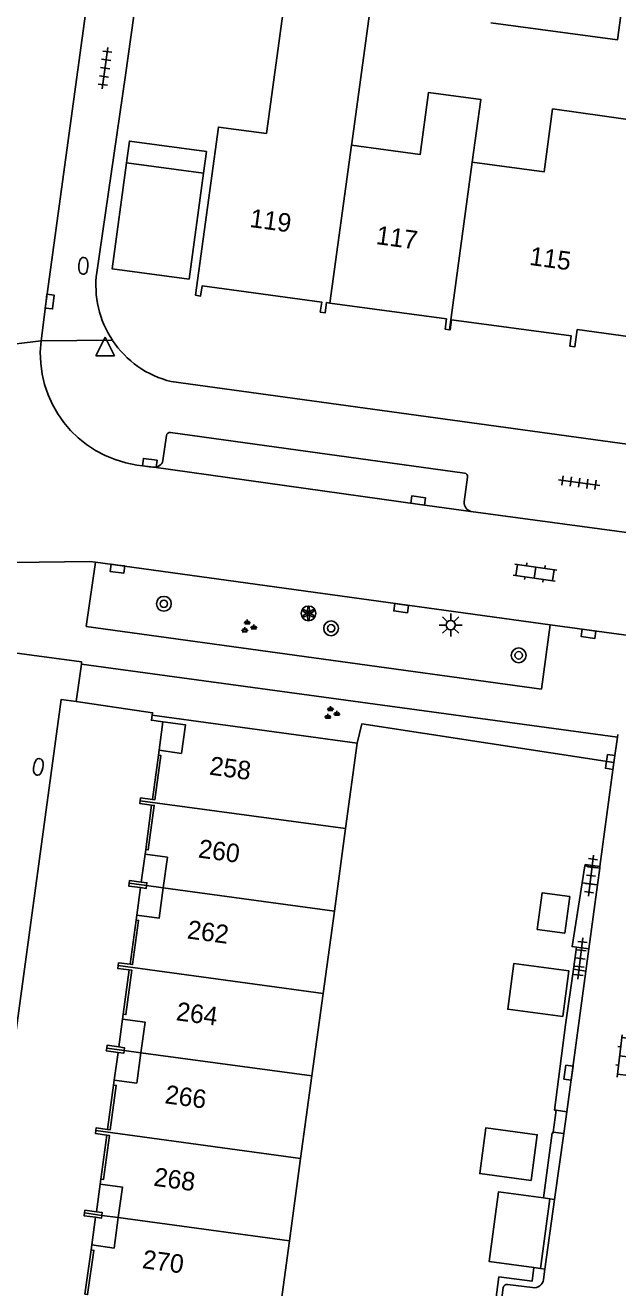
# Model space of a CAD drawing. Extents: x 132999 to 136000, y 398499 to 400501.
# Drawn here: x 134779.5 to 134811.6, y 399202.1 to 399270.4 of the extents above; entities that cross this region are included whole.
import ezdxf

# ---------------------------------------------------------------- set-up
doc = ezdxf.new("R2010")
doc.units = 0
for name, color, linetype in [('gg-afsc-erfafscheiding', 7, 'Continuous'), ('gg-afsc-haag', 7, 'Continuous'), ('gg-afsc-hekwerk', 7, 'Continuous'), ('gg-afsc-muur', 7, 'Continuous'), ('gg-anno-huisnummerreeks BGT', 7, 'Continuous'), ('gg-bbg-bijgebouw', 7, 'Continuous'), ('gg-bbg-gedigitaliseerde bebouwing', 7, 'Continuous'), ('gg-bbg-gedigitaliseerde bijgebouw', 7, 'Continuous'), ('gg-bbg-hoofdgebouw', 7, 'Continuous'), ('gg-bbg-luifel en loopbrug', 7, 'Continuous'), ('gg-bbg-onder overbouw', 7, 'Continuous'), ('gg-bbg-pand overbouw', 7, 'Continuous'), ('gg-bbg-pilaar onder overbouw', 7, 'Continuous'), ('gg-bbg-pilaar pand', 7, 'Continuous'), ('gg-bbg-tussenscheiding', 7, 'Continuous'), ('gg-bbg-tussenscheiding niveau 01', 7, 'Continuous'), ('gg-knt-verharding', 7, 'Continuous'), ('gg-knt-verharding nz', 7, 'Continuous'), ('gt-grn-groengrens', 7, 'Continuous'), ('gt-grn-vlakafsluiter', 7, 'Continuous'), ('gt-grn-weggrens', 7, 'Continuous'), ('gt-symb-boom', 7, 'Continuous'), ('gt-symb-brandkraan', 7, 'Continuous'), ('gt-symb-groenvak', 7, 'Continuous'), ('gt-symb-klinker verharding', 7, 'Continuous'), ('gt-symb-kolk', 7, 'Continuous'), ('gt-symb-lichtmast', 7, 'Continuous'), ('gt-symb-solitaire heester', 7, 'Continuous'), ('gt-symb-tegel verharding', 7, 'Continuous'), ('gt-symb-waterafsluiter', 7, 'Continuous')]:
    doc.layers.add(name, color=color, linetype=linetype)

# ---------------------------------------------------------------- blocks, each defined once
blk = doc.blocks.new('gt0-KOLK')
at = {"layer": 'gt-symb-kolk'}
blk.add_lwpolyline([(0, 0), (0.375, 0), (0.375, 0.4), (-0.375, 0.4), (-0.375, 0), (0, 0)], dxfattribs=at)
blk = doc.blocks.new('gt0-BR')
at = {"layer": 'gt-symb-brandkraan'}
for centre, radius, start, end in [((-0.244, 0), 0.206, 107.56694, 252.43307), ((0.599, -2.664), 3, 106.89205, 107.56694), ((0, -0.691), 0.938, 73.10799, 106.89205), ((-0.599, -2.664), 3, 72.43309, 73.10799), ((0.244, 0), 0.206, 287.56695, 72.43309), ((0.599, 2.664), 3, 252.43307, 253.10797), ((0, 0.691), 0.938, 253.10797, 286.89206), ((-0.599, 2.664), 3, 286.89206, 287.56695)]:
    blk.add_arc(centre, radius, start, end, dxfattribs=at)
blk = doc.blocks.new('gt0-TEG1')
at = {"layer": 'gt-symb-tegel verharding'}
for p, q in [((-1.125, 0), (1.125, 0)), ((-0.9, -0.25), (-0.9, 0.25)), ((-0.45, -0.25), (-0.45, 0.25)), ((0, -0.25), (0, 0.25)), ((0.45, -0.25), (0.45, 0.25)), ((0.9, -0.25), (0.9, 0.25))]:
    blk.add_line(p, q, dxfattribs=at)
blk = doc.blocks.new('gt0-WAFSL')
at = {"layer": 'gt-symb-waterafsluiter'}
for p, q in [((-0.5, -0.333), (0, 0.667)), ((0, 0.667), (0.5, -0.333)), ((0.5, -0.333), (-0.5, -0.333))]:
    blk.add_line(p, q, dxfattribs=at)
blk = doc.blocks.new('gt0-LMAST')
at = {"layer": 'gt-symb-lichtmast'}
for p, q in [((-0.182, 0.173), (-0.447, 0.438)), ((-0.005, 0.246), (-0.005, 0.621)), ((0.172, 0.173), (0.437, 0.438)), ((-0.255, -0.004), (-0.63, -0.004)), ((-0.182, -0.181), (-0.447, -0.446)), ((-0.005, -0.254), (-0.005, -0.629)), ((0.437, -0.446), (0.172, -0.181)), ((0.245, -0.004), (0.62, -0.004))]:
    blk.add_line(p, q, dxfattribs=at)
blk.add_circle((-0.005, -0.004), 0.25, dxfattribs=at)
blk = doc.blocks.new('gt0-KL1')
at = {"layer": 'gt-symb-klinker verharding'}
for p, q in [((-1.15, 0.3), (1.15, 0.3)), ((-1, -0.3), (-1, 0.3)), ((-0.5, 0.3), (-0.5, 0.45)), ((0, -0.3), (0, 0.3)), ((0.5, 0.3), (0.5, 0.45)), ((1, -0.3), (1, 0.3)), ((-1.15, -0.3), (1.15, -0.3)), ((-0.5, -0.45), (-0.5, -0.3)), ((0.5, -0.45), (0.5, -0.3))]:
    blk.add_line(p, q, dxfattribs=at)
blk = doc.blocks.new('gt0-BOOM')
at = {"layer": 'gt-symb-boom'}
for radius in [0.4, 0.2]:
    blk.add_circle((0, 0), radius, dxfattribs=at)
blk = doc.blocks.new('gt0-GRVAK')
at = {"layer": 'gt-symb-groenvak'}
for p, q in [((-0.11, 0.189), (-0.228, 0.24)), ((-0.182, 0.153), (0.088, 0.153)), ((-0.091, 0.211), (-0.156, 0.322)), ((-0.047, 0.214), (-0.047, 0.393)), ((-0.004, 0.211), (0.061, 0.322)), ((0.015, 0.189), (0.133, 0.24)), ((0.262, -0.052), (0.197, 0.059)), ((0.305, -0.049), (0.305, 0.13)), ((0.349, -0.052), (0.414, 0.059)), ((-0.245, -0.228), (-0.363, -0.177)), ((-0.318, -0.264), (-0.047, -0.264)), ((-0.226, -0.206), (-0.291, -0.095)), ((-0.183, -0.203), (-0.183, -0.024)), ((-0.139, -0.206), (-0.074, -0.095)), ((-0.12, -0.228), (-0.002, -0.177)), ((0.243, -0.074), (0.125, -0.023)), ((0.17, -0.11), (0.441, -0.11)), ((0.368, -0.074), (0.486, -0.023))]:
    blk.add_line(p, q, dxfattribs=at)
blk = doc.blocks.new('gt0-SH')
at = {"layer": 'gt-symb-solitaire heester'}
blk.add_circle((0, 0), 0.4, dxfattribs=at)
for centre, start, end in [((-0.346, 0.2), 270, 30), ((-0.346, -0.2), 330, 90), ((0, 0.4), 210, 330), ((0.346, 0.2), 150, 270), ((0.346, -0.2), 90, 210), ((0, -0.4), 30, 150)]:
    blk.add_arc(centre, 0.4, start, end, dxfattribs=at)

msp = doc.modelspace()

# ---------------------------------------------------------------- linework, layer by layer
at = {"layer": 'gg-afsc-erfafscheiding'}
for p, q in [((134809.65, 399223.996), (134809.795, 399224.909)), ((134809.795, 399224.909), (134809.807, 399224.985)), ((134809.174, 399219.318), (134809.341, 399220.512)), ((134808.089, 399210.513), (134808.25, 399211.691))]:
    msp.add_line(p, q, dxfattribs=at)
for points in [[(134809.65, 399223.996), (134809.103, 399220.541), (134809.341, 399220.512)], [(134808.25, 399211.691), (134808.151, 399211.705), (134808.753, 399216.31), (134809.174, 399219.318)], [(134808.089, 399210.513), (134808.083, 399210.47), (134808.031, 399210.477)], [(134803.881, 399193.429), (134804.302, 399196.633), (134803.658, 399196.718), (134803.901, 399198.567), (134804.579, 399198.417), (134805.148, 399202.686)]]:
    msp.add_lwpolyline(points, dxfattribs=at)
at = {"layer": 'gg-afsc-haag'}
msp.add_lwpolyline([(134782.305, 399233.798), (134786.429, 399233.187), (134786.41, 399233.06)], dxfattribs=at)
at = {"layer": 'gg-afsc-hekwerk'}
msp.add_line((134808.031, 399210.477), (134807.558, 399206.953), dxfattribs=at)
at = {"layer": 'gg-afsc-muur'}
msp.add_line((134785.596, 399272.191), (134784.967, 399267.67), dxfattribs=at)
at = {"layer": 'gg-bbg-bijgebouw'}
for p, q in [((134807.907, 399206.905), (134807.389, 399203.133)), ((134807.558, 399206.953), (134807.907, 399206.905)), ((134807.389, 399203.133), (134807.044, 399203.18))]:
    msp.add_line(p, q, dxfattribs=at)
msp.add_lwpolyline([(134807.044, 399203.18), (134804.615, 399203.514), (134805.133, 399207.286), (134807.558, 399206.953)], dxfattribs=at)
at = {"layer": 'gg-bbg-gedigitaliseerde bebouwing'}
for p, q in [((134810.85, 399265.465), (134814.912, 399264.88)), ((134797.194, 399263.982), (134797.181, 399263.886))]:
    msp.add_line(p, q, dxfattribs=at)
for points in [[(134797.181, 399263.886), (134800.888, 399263.383), (134801.344, 399266.742), (134804.167, 399266.359), (134803.707, 399262.97)], [(134803.707, 399262.97), (134807.587, 399262.443), (134808.049, 399265.845), (134810.85, 399265.465)]]:
    msp.add_lwpolyline(points, dxfattribs=at)
at = {"layer": 'gg-bbg-gedigitaliseerde bijgebouw'}
for p, q in [((134798.207, 399271.39), (134797.194, 399263.982)), ((134785.022, 399262.941), (134789.184, 399262.374)), ((134789.184, 399262.374), (134788.402, 399256.638))]:
    msp.add_line(p, q, dxfattribs=at)
for points in [[(134804.716, 399270.506), (134811.552, 399269.578), (134811.896, 399272.114)], [(134788.402, 399256.638), (134784.24, 399257.205), (134785.022, 399262.941)], [(134807.22, 399221.473), (134808.706, 399221.271), (134808.976, 399223.253), (134807.49, 399223.455), (134807.22, 399221.473)], [(134806.884, 399207.893), (134807.221, 399210.37), (134804.447, 399210.748), (134804.11, 399208.271), (134806.884, 399207.893)]]:
    msp.add_lwpolyline(points, dxfattribs=at)
at = {"layer": 'gg-bbg-hoofdgebouw'}
for p, q in [((134786.41, 399233.06), (134797.49, 399231.55)), ((134797.49, 399231.55), (134796.86, 399226.924)), ((134786.78, 399231.16), (134786.744, 399230.897)), ((134796.86, 399226.924), (134796.253, 399222.462)), ((134786.02, 399225.54), (134786.056, 399225.803)), ((134796.253, 399222.462), (134795.647, 399218.013)), ((134785.57, 399222.24), (134785.534, 399221.977)), ((134795.647, 399218.013), (134795.039, 399213.548)), ((134784.81, 399216.62), (134784.846, 399216.883)), ((134784.36, 399213.32), (134784.324, 399213.057)), ((134795.039, 399213.548), (134794.431, 399209.084)), ((134794.431, 399209.084), (134793.825, 399204.63)), ((134783.6, 399207.7), (134783.636, 399207.963)), ((134783.102, 399204.136), (134783.14, 399204.41)), ((134793.825, 399204.63), (134793.218, 399200.171))]:
    msp.add_line(p, q, dxfattribs=at)
for points in [[(134790.87, 399271.45), (134793.48, 399271.12), (134792.58, 399264.52), (134789.99, 399264.87), (134788.75, 399255.77), (134789.02, 399255.73), (134789.1, 399256.28), (134795.57, 399255.4), (134795.49, 399254.86), (134795.76, 399254.82), (134795.83, 399255.37), (134796.009, 399255.346)], [(134796.009, 399255.346), (134802.31, 399254.49), (134802.24, 399253.94), (134802.47, 399253.906)], [(134802.47, 399253.906), (134802.51, 399253.9), (134802.58, 399254.45), (134809.06, 399253.57), (134808.99, 399253.02), (134809.26, 399252.99), (134809.38, 399253.91), (134813.31, 399253.37), (134813.21, 399252.65), (134813.24, 399252.646)], [(134786.991, 399232.705), (134786.37, 399232.79), (134786.41, 399233.06)], [(134786.379, 399228.195), (134785.741, 399228.281), (134785.762, 399228.435)], [(134785.762, 399228.435), (134785.782, 399228.588), (134786.421, 399228.502)], [(134785.17, 399219.283), (134784.548, 399219.367), (134784.569, 399219.521)], [(134784.569, 399219.521), (134784.59, 399219.674), (134785.212, 399219.59)], [(134783.959, 399210.354), (134783.34, 399210.437), (134783.361, 399210.591)], [(134783.361, 399210.591), (134783.382, 399210.744), (134784, 399210.661)]]:
    msp.add_lwpolyline(points, dxfattribs=at)
at = {"layer": 'gg-bbg-luifel en loopbrug'}
for points in [[(134789.184, 399262.374), (134789.343, 399263.545), (134785.181, 399264.112), (134785.022, 399262.941)], [(134808.596, 399216.755), (134808.933, 399219.232), (134805.96, 399219.637), (134805.623, 399217.159), (134808.596, 399216.755)]]:
    msp.add_lwpolyline(points, dxfattribs=at)
at = {"layer": 'gg-bbg-onder overbouw'}
for points in [[(134786.991, 399232.705), (134788.2, 399232.54), (134787.99, 399230.99), (134786.78, 399231.16)], [(134786.744, 399230.897), (134786.883, 399230.879), (134786.559, 399228.483), (134786.421, 399228.502)], [(134786.056, 399225.803), (134786.194, 399225.784), (134786.518, 399228.176), (134786.379, 399228.195)], [(134786.02, 399225.54), (134787.23, 399225.38), (134787.004, 399223.721)], [(134787.004, 399223.721), (134786.78, 399222.08), (134785.57, 399222.24)], [(134785.534, 399221.977), (134785.673, 399221.959), (134785.35, 399219.571), (134785.212, 399219.59)], [(134784.846, 399216.883), (134784.984, 399216.864), (134785.309, 399219.264), (134785.17, 399219.283)], [(134784.81, 399216.62), (134786.02, 399216.46), (134785.795, 399214.807)], [(134785.795, 399214.807), (134785.57, 399213.16), (134784.36, 399213.32)], [(134784.324, 399213.057), (134784.463, 399213.039), (134784.139, 399210.642), (134784, 399210.661)], [(134783.636, 399207.963), (134783.774, 399207.944), (134784.098, 399210.335), (134783.959, 399210.354)], [(134783.6, 399207.7), (134784.8, 399207.54), (134784.575, 399205.89)], [(134784.575, 399205.89), (134784.35, 399204.24), (134783.14, 399204.41)], [(134782.765, 399201.742), (134782.919, 399201.72), (134783.255, 399204.115), (134783.102, 399204.136)]]:
    msp.add_lwpolyline(points, dxfattribs=at)
at = {"layer": 'gg-bbg-pand overbouw'}
for p, q in [((134786.78, 399231.16), (134786.991, 399232.705)), ((134786.744, 399230.897), (134786.421, 399228.502)), ((134786.056, 399225.803), (134786.379, 399228.195)), ((134786.02, 399225.54), (134785.819, 399224.037)), ((134785.57, 399222.24), (134785.771, 399223.737)), ((134785.534, 399221.977), (134785.212, 399219.59)), ((134784.846, 399216.883), (134785.17, 399219.283)), ((134784.81, 399216.62), (134784.601, 399215.118)), ((134784.36, 399213.32), (134784.569, 399214.821)), ((134784.324, 399213.057), (134784, 399210.661)), ((134783.636, 399207.963), (134783.959, 399210.354)), ((134783.6, 399207.7), (134783.394, 399206.201)), ((134783.14, 399204.41), (134783.345, 399205.905)), ((134783.102, 399204.136), (134782.765, 399201.742))]:
    msp.add_line(p, q, dxfattribs=at)
at = {"layer": 'gg-bbg-pilaar onder overbouw'}
for points in [[(134785.771, 399223.737), (134786.085, 399223.695), (134786.105, 399223.846)], [(134786.105, 399223.846), (134786.125, 399223.996), (134785.819, 399224.037)], [(134784.889, 399214.927), (134784.91, 399215.075), (134784.601, 399215.118)], [(134784.569, 399214.821), (134784.868, 399214.779), (134784.889, 399214.927)], [(134783.691, 399206.009), (134783.711, 399206.158), (134783.394, 399206.201)], [(134783.345, 399205.905), (134783.67, 399205.86), (134783.691, 399206.009)]]:
    msp.add_lwpolyline(points, dxfattribs=at)
at = {"layer": 'gg-bbg-pilaar pand'}
for points in [[(134785.163, 399223.972), (134785.143, 399223.821), (134785.771, 399223.737)], [(134785.819, 399224.037), (134785.183, 399224.122), (134785.163, 399223.972)], [(134783.948, 399215.058), (134783.927, 399214.91), (134784.569, 399214.821)], [(134784.601, 399215.118), (134783.969, 399215.206), (134783.948, 399215.058)], [(134782.75, 399206.138), (134782.729, 399205.989), (134783.345, 399205.905)], [(134783.394, 399206.201), (134782.77, 399206.287), (134782.75, 399206.138)]]:
    msp.add_lwpolyline(points, dxfattribs=at)
at = {"layer": 'gg-bbg-tussenscheiding'}
for p, q in [((134796.009, 399255.346), (134797.181, 399263.886)), ((134802.47, 399253.906), (134803.707, 399262.97)), ((134796.86, 399226.924), (134785.762, 399228.435)), ((134786.105, 399223.846), (134785.163, 399223.972)), ((134796.253, 399222.462), (134787.004, 399223.721)), ((134795.647, 399218.013), (134784.569, 399219.521)), ((134784.889, 399214.927), (134783.948, 399215.058)), ((134795.039, 399213.548), (134785.795, 399214.807)), ((134794.431, 399209.084), (134783.361, 399210.591)), ((134783.691, 399206.009), (134782.75, 399206.138)), ((134793.825, 399204.63), (134784.575, 399205.89))]:
    msp.add_line(p, q, dxfattribs=at)
at = {"layer": 'gg-bbg-tussenscheiding niveau 01'}
for p, q in [((134787.004, 399223.721), (134786.105, 399223.846)), ((134785.795, 399214.807), (134784.889, 399214.927)), ((134784.575, 399205.89), (134783.691, 399206.009))]:
    msp.add_line(p, q, dxfattribs=at)
at = {"layer": 'gg-knt-verharding'}
for p, q in [((134784.967, 399267.67), (134783.413, 399257.007)), ((134780.399, 399253.301), (134780.672, 399255.451)), ((134831.106, 399245.115), (134787.437, 399251.101)), ((134787.184, 399248.179), (134786.989, 399246.833)), ((134803.289, 399246.151), (134787.397, 399248.342)), ((134786.488, 399246.467), (134785.578, 399246.59)), ((134803.271, 399244.591), (134803.447, 399245.941)), ((134815.74, 399242.43), (134803.636, 399244.083)), ((134783.34, 399241.339), (134807.925, 399237.943)), ((134807.925, 399237.943), (134812.29, 399237.344)), ((134782.305, 399233.798), (134782.579, 399235.824)), ((134782.579, 399235.824), (134811.561, 399231.876)), ((134811.561, 399231.876), (134811.359, 399230.501)), ((134811.58, 399232.011), (134811.561, 399231.876)), ((134811.359, 399230.501), (134810.607, 399224.878)), ((134809.795, 399224.909), (134810.595, 399224.788)), ((134810.595, 399224.788), (134810.474, 399223.886)), ((134810.607, 399224.878), (134810.595, 399224.788)), ((134809.65, 399223.996), (134810.474, 399223.886)), ((134810.474, 399223.886), (134810.011, 399220.422)), ((134809.341, 399220.512), (134810.011, 399220.422)), ((134810.011, 399220.422), (134809.851, 399219.224)), ((134809.851, 399219.224), (134808.821, 399211.612)), ((134809.174, 399219.318), (134809.851, 399219.224)), ((134808.25, 399211.691), (134808.821, 399211.612)), ((134808.821, 399211.612), (134808.657, 399210.434)), ((134808.089, 399210.513), (134808.657, 399210.434)), ((134808.657, 399210.434), (134808.161, 399206.87)), ((134808.161, 399206.87), (134807.636, 399203.098)), ((134807.907, 399206.905), (134808.161, 399206.87)), ((134807.389, 399203.133), (134807.636, 399203.098)), ((134807.636, 399203.098), (134807.558, 399202.536)), ((134806.97, 399202.105), (134805.611, 399202.274))]:
    msp.add_line(p, q, dxfattribs=at)
for points in [[(134780.672, 399255.451), (134788.588, 399313.279), (134791.353, 399333.122)], [(134775.869, 399241.318), (134776.154, 399241.276), (134783.043, 399241.379), (134783.34, 399241.339)], [(134783.34, 399241.339), (134782.843, 399237.857), (134807.449, 399234.475), (134807.925, 399237.943)], [(134775.716, 399236.864), (134782.594, 399235.938), (134782.579, 399235.824)], [(134776.592, 399197.974), (134781.488, 399233.909), (134782.305, 399233.798)], [(134805.387, 399202.099), (134804.829, 399197.945), (134804.312, 399194.266)]]:
    msp.add_lwpolyline(points, dxfattribs=at)
for centre, radius, start, end in [((134788.712, 399256.292), 5.347, 172.3117, 213.59323), ((134786.451, 399252.617), 6.09, 173.55603, 261.76001), ((134788.709, 399256.292), 5.345, 213.62042, 256.23361), ((134787.362, 399248.167), 0.178, 78.58192, 176.26872), ((134786.525, 399246.942), 0.477, 265.56857, 346.7306), ((134803.261, 399245.966), 0.187, 352.42138, 81.49283), ((134803.746, 399244.547), 0.477, 174.74727, 256.64752), ((134805.584, 399202.077), 0.199, 82.30357, 173.69389), ((134807.066, 399202.591), 0.495, 258.84, 353.64233)]:
    msp.add_arc(centre, radius, start, end, dxfattribs=at)
at = {"layer": 'gg-knt-verharding nz'}
msp.add_lwpolyline([(134803.636, 399244.083), (134800.751, 399244.471), (134786.488, 399246.467)], dxfattribs=at)
at = {"layer": 'gt-grn-groengrens'}
msp.add_line((134809.807, 399224.985), (134810.607, 399224.878), dxfattribs=at)
msp.add_lwpolyline([(134811.359, 399230.501), (134797.738, 399232.588), (134797.49, 399231.55)], dxfattribs=at)
at = {"layer": 'gt-grn-vlakafsluiter'}
msp.add_lwpolyline([(134807.044, 399203.18), (134806.943, 399202.442), (134805.148, 399202.686)], dxfattribs=at)
at = {"layer": 'gt-grn-weggrens'}
for p, q in [((134773.156, 399252.42), (134780.399, 399253.301)), ((134780.399, 399253.301), (134784.258, 399253.333))]:
    msp.add_line(p, q, dxfattribs=at)

# ---------------------------------------------------------------- block references
at = {"layer": 'gt-symb-boom'}
for p in [(134787.038, 399239.085), (134796.077, 399237.759), (134806.217, 399236.296)]:
    msp.add_blockref('gt0-BOOM', p, dxfattribs=at)
at = {"layer": 'gt-symb-brandkraan'}
for p, rotation in [((134782.689, 399257.362), -93.10015571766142), ((134780.253, 399230.265), 79.17908683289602)]:
    msp.add_blockref('gt0-BR', p, dxfattribs=dict(at, rotation=rotation))
at = {"layer": 'gt-symb-groenvak'}
for p in [(134791.596, 399237.839), (134796.09, 399233.162)]:
    msp.add_blockref('gt0-GRVAK', p, dxfattribs=at)
at = {"layer": 'gt-symb-klinker verharding'}
for p, rotation in [((134807.096, 399240.774), -8.16250946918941), ((134811.969, 399214.595), -96.89054831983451)]:
    msp.add_blockref('gt0-KL1', p, dxfattribs=dict(at, rotation=rotation))
at = {"layer": 'gt-symb-kolk'}
for p, rotation in [((134780.672, 399255.451), -97.24213224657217), ((134786.25, 399246.499), -7.65649998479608), ((134800.751, 399244.471), -7.664497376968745), ((134784.555, 399241.178), 172.4245544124), ((134799.888, 399239.046), 172.08217935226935), ((134810.02, 399237.656), 172.18831204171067), ((134811.359, 399230.501), 81.62565991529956), ((134809.112, 399213.701), 82.38349147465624)]:
    msp.add_blockref('gt0-KOLK', p, dxfattribs=dict(at, rotation=rotation))
at = {"layer": 'gt-symb-lichtmast'}
msp.add_blockref('gt0-LMAST', (134802.548, 399237.936), dxfattribs=at)
at = {"layer": 'gt-symb-solitaire heester'}
msp.add_blockref('gt0-SH', (134794.856, 399238.564), dxfattribs=at)
at = {"layer": 'gt-symb-tegel verharding'}
for p, rotation in [((134783.862, 399268.053), 82.18581914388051), ((134809.48, 399245.635), -7.643869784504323), ((134810.123, 399224.381), 83.10945167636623), ((134809.556, 399219.9), 83.10945167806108)]:
    msp.add_blockref('gt0-TEG1', p, dxfattribs=dict(at, rotation=rotation))
at = {"layer": 'gt-symb-waterafsluiter'}
msp.add_blockref('gt0-WAFSL', (134783.863, 399252.835), dxfattribs=at)

# ---------------------------------------------------------------- texts
at = {"layer": 'gg-anno-huisnummerreeks BGT'}
for s, rotation, p in [('119', 352.2, (134791.64, 399259.468)), ('117', 352.2, (134798.465, 399258.546)), ('115', 352.2, (134806.76, 399257.416)), ('258', 352.3, (134789.463, 399229.849)), ('260', 352.3, (134788.857, 399225.368)), ('262', 352.3, (134788.261, 399220.991)), ('264', 352.3, (134787.663, 399216.566)), ('266', 352.3, (134787.052, 399212.076)), ('268', 352.3, (134786.449, 399207.615)), ('270', 352.3, (134785.831, 399203.161))]:
    msp.add_text(s, height=1, rotation=rotation, dxfattribs=at).set_placement(p)

doc.saveas('drawing.dxf')
